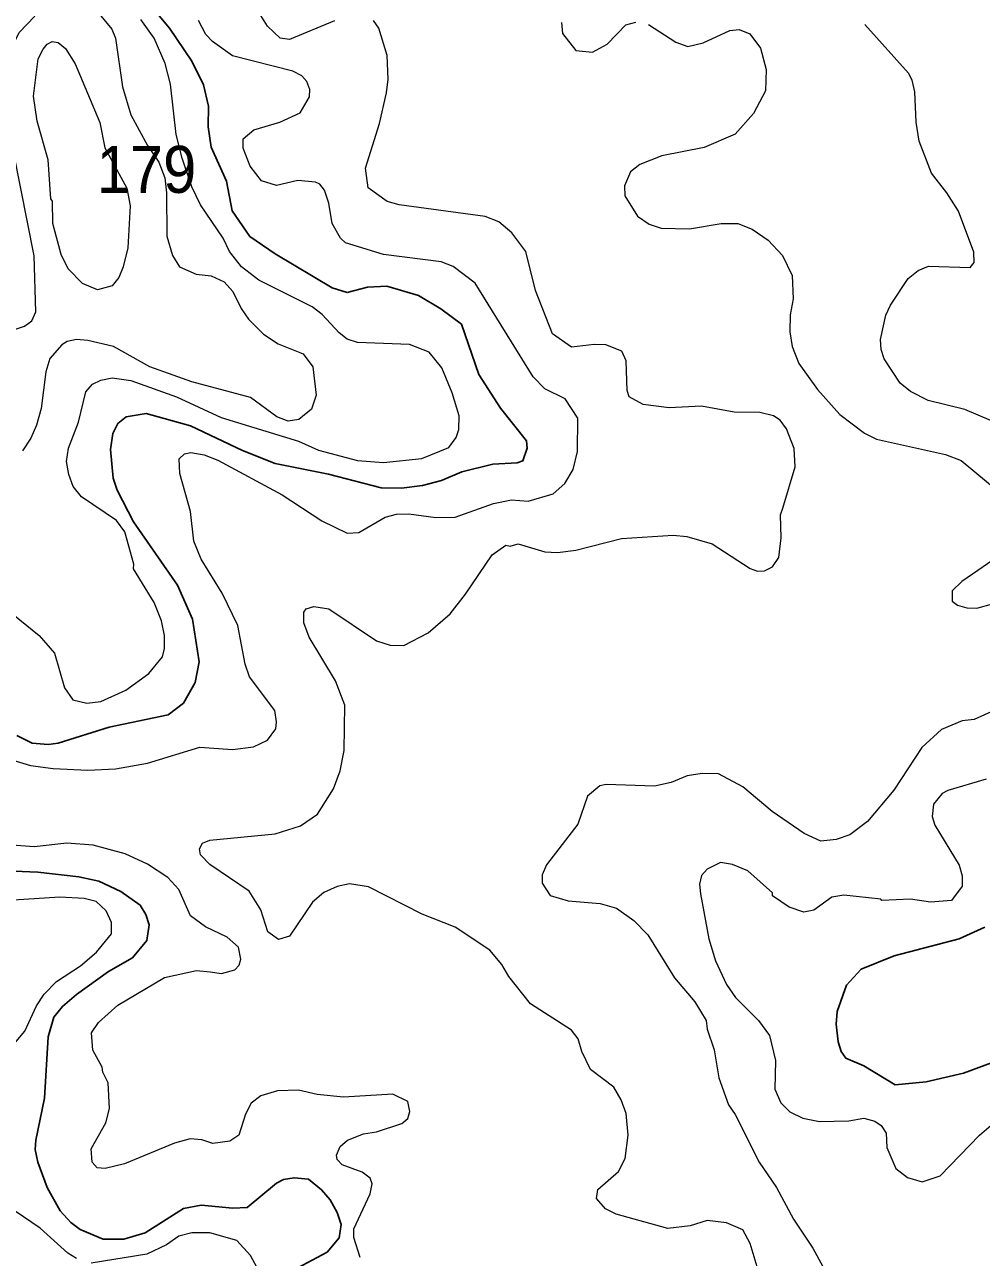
# Model space of a CAD drawing. Extents: x 673.6 to 698.9, y 7012 to 7040.1.
# Drawn here: x 678.254 to 679.882, y 7022.201 to 7024.299 of the extents above; entities that cross this region are included whole.
import ezdxf

# ---------------------------------------------------------------- set-up
doc = ezdxf.new("R2010")
doc.units = 0
doc.header["$LTSCALE"] = 0.032
doc.layers.add('1', color=7, linetype='Continuous', lineweight=25)
doc.layers.add('2', color=7, linetype='Continuous', lineweight=13)
doc.layers.add('21', color=7, linetype='Continuous')

msp = doc.modelspace()

# ---------------------------------------------------------------- linework, layer by layer
at = {"layer": '1'}
for points in [[(678.4717, 7024.3279), (678.5005, 7024.2934), (678.5385, 7024.2372), (678.5587, 7024.1968), (678.567, 7024.1607), (678.5663, 7024.1255), (678.5713, 7024.0909), (678.5974, 7024.0329), (678.6075, 7023.9825), (678.6375, 7023.9388), (678.6803, 7023.9093), (678.7774, 7023.8515), (678.803, 7023.8432), (678.8378, 7023.8522), (678.8704, 7023.8539), (678.9245, 7023.8381), (678.9623, 7023.8155), (678.9978, 7023.7892), (679.0271, 7023.7038), (679.064, 7023.6463), (679.1084, 7023.5911)], [(678.9982, 7023.5381), (678.9637, 7023.5233), (678.931, 7023.5147), (678.8953, 7023.5104), (678.8608, 7023.5111), (678.7714, 7023.5342), (678.6807, 7023.5525), (678.6246, 7023.5746), (678.5362, 7023.6162), (678.4611, 7023.6376), (678.4266, 7023.6318), (678.4127, 7023.6203), (678.4043, 7023.6036), (678.4002, 7023.5762), (678.4049, 7023.5274), (678.4112, 7023.507), (678.4391, 7023.4531), (678.5141, 7023.3451), (678.5399, 7023.2876), (678.5513, 7023.2145), (678.5441, 7023.1796), (678.5243, 7023.1447), (678.4985, 7023.1248), (678.3978, 7023.1033), (678.3112, 7023.0764), (678.2938, 7023.074), (678.2666, 7023.0761), (678.2409, 7023.0893)], [(679.1084, 7023.5911), (679.1093, 7023.5782), (679.1022, 7023.5568), (679.0921, 7023.5532), (679.0511, 7023.5513), (678.9982, 7023.5381)], [(678.1552, 7022.8619), (678.2762, 7022.8569), (678.3464, 7022.8487), (678.3802, 7022.8414), (678.4175, 7022.8237), (678.4505, 7022.8007), (678.4602, 7022.7847), (678.4659, 7022.767), (678.4622, 7022.7405), (678.4374, 7022.711), (678.3967, 7022.6875), (678.3421, 7022.6486), (678.3183, 7022.628), (678.3038, 7022.6102), (678.2943, 7022.5763), (678.2876, 7022.4724), (678.2728, 7022.4009), (678.2721, 7022.385), (678.2765, 7022.3633), (678.2924, 7022.3203), (678.3147, 7022.2802), (678.3325, 7022.2608), (678.3487, 7022.2489), (678.3875, 7022.2324), (678.423, 7022.2324), (678.4591, 7022.243)], [(680.0043, 7022.571), (679.8523, 7022.5149), (679.7884, 7022.4997), (679.736, 7022.4947), (679.6826, 7022.5272), (679.6515, 7022.5401), (679.6436, 7022.5514), (679.6386, 7022.5682), (679.6354, 7022.598), (679.6369, 7022.6199), (679.6527, 7022.6647), (679.6776, 7022.6919), (679.734, 7022.7146), (679.8445, 7022.7434), (679.8882, 7022.7632)], [(678.4591, 7022.243), (678.5243, 7022.2844), (678.5547, 7022.2899), (678.6082, 7022.2851), (678.6328, 7022.2859), (678.6828, 7022.3273)], [(678.6828, 7022.3273), (678.6948, 7022.3336), (678.7125, 7022.3368), (678.7371, 7022.3342), (678.7595, 7022.316), (678.7739, 7022.2993), (678.786, 7022.2777), (678.793, 7022.2571), (678.7896, 7022.2342), (678.7687, 7022.2098), (678.7181, 7022.1828)]]:
    msp.add_lwpolyline(points, dxfattribs=at)
at = {"layer": '2'}
for points in [[(678.3808, 7024.3178), (678.4026, 7024.2918), (678.4084, 7024.276), (678.4205, 7024.1932), (678.4346, 7024.1459), (678.4631, 7024.0936), (678.4824, 7024.0649), (678.4924, 7024.0384), (678.4956, 7024.0132), (678.4959, 7023.9394), (678.5058, 7023.9066), (678.5178, 7023.8869), (678.5457, 7023.8747), (678.5714, 7023.8717), (678.5935, 7023.8613), (678.6083, 7023.8452), (678.6225, 7023.8162), (678.6353, 7023.7982), (678.6603, 7023.7722), (678.6858, 7023.7561), (678.7283, 7023.739), (678.7444, 7023.7167), (678.7504, 7023.6688), (678.7422, 7023.6446), (678.7207, 7023.627), (678.7023, 7023.6246), (678.6832, 7023.632), (678.6383, 7023.6644), (678.5388, 7023.6914), (678.4671, 7023.7169), (678.4054, 7023.7517), (678.3617, 7023.7618), (678.342, 7023.7633), (678.3262, 7023.7598), (678.3175, 7023.7543), (678.2967, 7023.731), (678.2902, 7023.7083), (678.2819, 7023.646), (678.2744, 7023.6176), (678.2647, 7023.5952), (678.2501, 7023.5739)], [(678.7812, 7024.3056), (678.705, 7024.274), (678.6892, 7024.2761), (678.6674, 7024.2968), (678.6558, 7024.3148)], [(677.9185, 7023.492), (677.9447, 7023.4898), (677.9832, 7023.4923), (678.0211, 7023.5044), (678.0427, 7023.526), (678.0646, 7023.5778), (678.1028, 7023.6172), (678.1175, 7023.6455), (678.1242, 7023.6755), (678.1208, 7023.687), (678.1192, 7023.7206), (678.1256, 7023.7519), (678.1401, 7023.7693), (678.1629, 7023.7779), (678.2301, 7023.7783), (678.2536, 7023.7863), (678.2665, 7023.7952), (678.2728, 7023.8106), (678.2704, 7023.9055), (678.2243, 7024.1378), (678.2187, 7024.1952), (678.2259, 7024.2471), (678.2445, 7024.2861), (678.2713, 7024.3139)], [(678.2033, 7023.3202), (678.2789, 7023.2594), (678.3049, 7023.2296), (678.3218, 7023.1704), (678.3361, 7023.1499), (678.36, 7023.1447), (678.3834, 7023.1474), (678.426, 7023.1666), (678.4654, 7023.195), (678.4889, 7023.223), (678.4923, 7023.2375), (678.4923, 7023.2596), (678.4872, 7023.2847), (678.4742, 7023.3155), (678.439, 7023.3733), (678.4396, 7023.3812), (678.4248, 7023.4358), (678.4101, 7023.4551), (678.3508, 7023.4957), (678.3367, 7023.5134), (678.329, 7023.5334), (678.3255, 7023.5559), (678.3287, 7023.5782), (678.3459, 7023.6225), (678.358, 7023.6744), (678.3696, 7023.6874), (678.3834, 7023.6943), (678.4032, 7023.6983), (678.4345, 7023.6936), (678.5123, 7023.6655), (678.5885, 7023.6305), (678.7201, 7023.5903), (678.7544, 7023.575), (678.8205, 7023.5577), (678.865, 7023.5539), (678.9299, 7023.561), (678.9763, 7023.5794), (678.9883, 7023.5964), (678.9928, 7023.6101), (678.9935, 7023.6332), (678.9819, 7023.6725), (678.9639, 7023.7153), (678.9425, 7023.7419), (678.9092, 7023.7551), (678.8203, 7023.7585), (678.803, 7023.7637), (678.7891, 7023.7746), (678.7605, 7023.8059), (678.7434, 7023.819), (678.6524, 7023.8641), (678.6231, 7023.8872), (678.6029, 7023.913), (678.5921, 7023.9358), (678.5533, 7023.9923), (678.5386, 7024.0232), (678.522, 7024.0717), (678.5121, 7024.1123), (678.5022, 7024.1978), (678.493, 7024.2329), (678.4746, 7024.276), (678.4515, 7024.308)], [(678.9834, 7023.8876), (678.9631, 7023.8955), (678.8649, 7023.9078), (678.8001, 7023.9276), (678.7916, 7023.9357), (678.7777, 7023.9607), (678.7718, 7023.9956), (678.7643, 7024.0173), (678.7563, 7024.0276), (678.7491, 7024.0313), (678.7189, 7024.0337), (678.6828, 7024.0255), (678.6571, 7024.0335), (678.6379, 7024.0581), (678.6257, 7024.0889), (678.6258, 7024.1047), (678.6442, 7024.1203), (678.6886, 7024.1334), (678.7227, 7024.1493), (678.7387, 7024.1764), (678.7395, 7024.189), (678.7345, 7024.2023), (678.7256, 7024.212), (678.7103, 7024.2203), (678.6077, 7024.2464), (678.5736, 7024.2703), (678.5625, 7024.2825), (678.55, 7024.3061)], [(678.7913, 7023.0292), (678.798, 7023.0641), (678.7988, 7023.1413), (678.783, 7023.1827), (678.7383, 7023.2569), (678.729, 7023.2814), (678.729, 7023.2993), (678.7332, 7023.3048), (678.7465, 7023.309), (678.7715, 7023.3052), (678.8529, 7023.2503), (678.8764, 7023.243), (678.8994, 7023.2427), (678.941, 7023.2642), (678.9781, 7023.2967), (679.0046, 7023.3297), (679.0497, 7023.3971), (679.0733, 7023.4132), (679.0806, 7023.4118), (679.0938, 7023.4158), (679.1395, 7023.4019), (679.1608, 7023.4011), (679.1921, 7023.405), (679.2701, 7023.4249), (679.3581, 7023.4305), (679.3811, 7023.4282), (679.4241, 7023.4158), (679.4892, 7023.3734), (679.5015, 7023.369), (679.5136, 7023.3698), (679.5267, 7023.3764), (679.5375, 7023.3923), (679.5416, 7023.4257), (679.5404, 7023.4649), (679.5443, 7023.4765), (679.5656, 7023.5464), (679.5638, 7023.5778), (679.5507, 7023.6113), (679.5401, 7023.6258), (679.5286, 7023.6337), (679.5055, 7023.6391), (679.4617, 7023.6394), (679.4061, 7023.6499), (679.3511, 7023.6468), (679.3069, 7023.6526), (679.2828, 7023.6659), (679.2797, 7023.6766), (679.278, 7023.7272), (679.2704, 7023.7436), (679.2434, 7023.7543), (679.2236, 7023.7551), (679.1847, 7023.7504), (679.1524, 7023.7731), (679.1238, 7023.8468), (679.107, 7023.9134), (679.0834, 7023.9448), (679.0612, 7023.9636), (679.0379, 7023.9729), (678.8914, 7023.9923), (678.8709, 7023.9983), (678.839, 7024.0217), (678.8342, 7024.0547), (678.8579, 7024.1307), (678.8702, 7024.183), (678.8727, 7024.2064), (678.8712, 7024.2467), (678.8571, 7024.2934), (678.848, 7024.3065)], [(679.1678, 7024.303), (679.1693, 7024.2841), (679.1924, 7024.2551), (679.2208, 7024.2522), (679.2455, 7024.2659), (679.2771, 7024.2989), (679.2943, 7024.3032)], [(679.3158, 7024.2995), (679.3624, 7024.2692), (679.3828, 7024.2623), (679.4088, 7024.2685), (679.4544, 7024.2895), (679.4702, 7024.2909), (679.4882, 7024.2835), (679.5063, 7024.259), (679.5162, 7024.2227), (679.5152, 7024.1863), (679.4948, 7024.1479), (679.4632, 7024.1127), (679.4105, 7024.0899), (679.3388, 7024.076), (679.3011, 7024.0614), (679.2854, 7024.0485), (679.275, 7024.025), (679.2754, 7024.0078), (679.2974, 7023.9732), (679.3168, 7023.9596), (679.3376, 7023.9527), (679.3858, 7023.9516), (679.4393, 7023.9607), (679.4679, 7023.9607), (679.4921, 7023.9512), (679.5198, 7023.9324), (679.5437, 7023.9061), (679.5603, 7023.8722), (679.5622, 7023.8325), (679.5573, 7023.8053), (679.5565, 7023.7762), (679.5604, 7023.7517), (679.5716, 7023.7226), (679.6037, 7023.6783), (679.6413, 7023.6358), (679.6835, 7023.6041), (679.7038, 7023.5939), (679.8216, 7023.5679), (679.8479, 7023.5573), (679.9341, 7023.4859)], [(679.8998, 7023.625), (679.8544, 7023.6443), (679.7918, 7023.6594), (679.7621, 7023.6748), (679.7441, 7023.6892), (679.7173, 7023.7304), (679.7118, 7023.7465), (679.7109, 7023.7634), (679.7198, 7023.8046), (679.7276, 7023.822), (679.7576, 7023.8674), (679.775, 7023.8809), (679.7924, 7023.8882), (679.8632, 7023.8861), (679.8702, 7023.8943), (679.8695, 7023.9118), (679.8437, 7023.9818), (679.8239, 7024.013), (679.7976, 7024.0463), (679.7768, 7024.1009), (679.7713, 7024.1334), (679.7693, 7024.1849), (679.7649, 7024.2049), (679.7587, 7024.2167), (679.684, 7024.2997)], [(679.1955, 7023.6296), (679.1743, 7023.6621), (679.1395, 7023.6796), (679.1193, 7023.6998), (679.0207, 7023.8595), (678.9834, 7023.8876)], [(678.1551, 7023.0715), (678.2642, 7023.0386), (678.3027, 7023.0332), (678.3616, 7023.0304), (678.4085, 7023.0328), (678.4632, 7023.0425), (678.5524, 7023.0697), (678.6079, 7023.0658), (678.6438, 7023.07), (678.6671, 7023.0813), (678.6814, 7023.101), (678.6828, 7023.1125), (678.6796, 7023.1319), (678.637, 7023.1891), (678.6295, 7023.2107), (678.617, 7023.2764), (678.5902, 7023.3316), (678.5547, 7023.3895), (678.5417, 7023.42), (678.5365, 7023.4708), (678.5184, 7023.5353), (678.517, 7023.5601), (678.5263, 7023.5687), (678.5368, 7023.5711), (678.5594, 7023.5671), (678.583, 7023.5578), (678.6925, 7023.499), (678.7597, 7023.4546), (678.803, 7023.4339), (678.8228, 7023.4349), (678.8678, 7023.4609), (678.8867, 7023.4659), (678.9081, 7023.4667), (678.9538, 7023.4602), (678.9869, 7023.461), (679.0523, 7023.4842), (679.0827, 7023.4906), (679.111, 7023.4882), (679.1538, 7023.5006), (679.1734, 7023.5185), (679.1874, 7023.5419), (679.1949, 7023.5727), (679.1955, 7023.6296)], [(679.9202, 7023.4005), (679.8492, 7023.3513), (679.8329, 7023.3355), (679.8325, 7023.318), (679.8419, 7023.3114), (679.8577, 7023.3065), (679.875, 7023.3063), (679.9038, 7023.3138)], [(679.9053, 7023.1324), (679.8702, 7023.1169), (679.8498, 7023.1141), (679.8144, 7023.0995), (679.7809, 7023.0689), (679.7335, 7022.9961), (679.6885, 7022.9431), (679.6587, 7022.9202), (679.6351, 7022.9126), (679.6094, 7022.9097), (679.5807, 7022.9226), (679.5263, 7022.9603), (679.4765, 7023.002), (679.435, 7023.0239), (679.407, 7023.0246), (679.3815, 7023.0205), (679.3546, 7023.0094), (679.3261, 7023.0031), (679.2438, 7023.0058), (679.2333, 7023.0038), (679.2119, 7022.9864), (679.1954, 7022.9385), (679.142, 7022.8691), (679.135, 7022.852), (679.1351, 7022.8379), (679.1485, 7022.8173), (679.179, 7022.8078), (679.2339, 7022.8035)], [(678.5691, 7022.9111), (678.6804, 7022.9221), (678.7237, 7022.9357), (678.7525, 7022.9553), (678.7799, 7022.9984), (678.7913, 7023.0292)], [(679.8908, 7023.0149), (679.8252, 7022.9958)], [(679.8252, 7022.9958), (679.8159, 7022.9906), (679.801, 7022.9726), (679.7989, 7022.9518), (679.8031, 7022.9366), (679.8447, 7022.8687)], [(679.5078, 7022.1625), (679.4887, 7022.2249), (679.4766, 7022.2479), (679.4487, 7022.26), (679.4155, 7022.2637), (679.387, 7022.2548), (679.3489, 7022.2506), (679.2609, 7022.2748), (679.2427, 7022.2836), (679.2271, 7022.3015), (679.2296, 7022.317), (679.2647, 7022.3474), (679.276, 7022.3697), (679.2813, 7022.4091), (679.2778, 7022.4461), (679.2695, 7022.4695), (679.2571, 7022.4907), (679.2172, 7022.5209), (679.2022, 7022.5516), (679.1963, 7022.5729), (679.1851, 7022.5881), (679.1149, 7022.6329), (679.0779, 7022.6794), (679.0665, 7022.6995), (679.0459, 7022.724), (678.987, 7022.7633), (678.9306, 7022.7852), (678.8395, 7022.8319), (678.8071, 7022.8371), (678.7862, 7022.8322), (678.7635, 7022.8224), (678.7442, 7022.8058), (678.7049, 7022.7477), (678.6861, 7022.7422), (678.6682, 7022.7554), (678.6558, 7022.7929), (678.6364, 7022.8246), (678.5694, 7022.8696), (678.5533, 7022.8863), (678.5514, 7022.8965), (678.5567, 7022.9063), (678.5691, 7022.9111)], [(678.5357, 7022.4032), (678.5093, 7022.3955), (678.4242, 7022.3604), (678.3908, 7022.3525), (678.3773, 7022.3535), (678.3689, 7022.363), (678.3675, 7022.3858), (678.3924, 7022.4302), (678.3986, 7022.4544), (678.3962, 7022.4982), (678.3872, 7022.5162), (678.3862, 7022.5249), (678.3701, 7022.554), (678.3677, 7022.5836), (678.3795, 7022.6011), (678.4127, 7022.6305), (678.492, 7022.6777), (678.5466, 7022.6893), (678.5696, 7022.6869), (678.5889, 7022.6845), (678.6119, 7022.6907), (678.6194, 7022.6983), (678.622, 7022.7085), (678.6179, 7022.7289), (678.5988, 7022.7462), (678.562, 7022.764), (678.5364, 7022.7827), (678.5163, 7022.8271), (678.4975, 7022.8477), (678.4632, 7022.8706), (678.4252, 7022.8881), (678.3707, 7022.903), (678.326, 7022.9063), (678.2701, 7022.8998), (678.2328, 7022.903)], [(679.8447, 7022.8687), (679.8498, 7022.8504), (679.8498, 7022.8327), (679.8319, 7022.8085), (679.7961, 7022.806), (679.7619, 7022.8108), (679.713, 7022.8086), (679.7115, 7022.8109), (679.6486, 7022.8175), (679.628, 7022.8141), (679.5973, 7022.7924), (679.5802, 7022.7889), (679.5553, 7022.7971), (679.5272, 7022.8166), (679.5267, 7022.8218), (679.4847, 7022.8588), (679.459, 7022.87), (679.4384, 7022.8734), (679.4157, 7022.8617), (679.406, 7022.851), (679.4027, 7022.8366), (679.4046, 7022.8202), (679.4185, 7022.7433), (679.4297, 7022.7059), (679.4485, 7022.6654), (679.4641, 7022.6436), (679.5033, 7022.6045), (679.5221, 7022.5789), (679.5319, 7022.5362), (679.5311, 7022.4875), (679.5409, 7022.4644), (679.5563, 7022.449), (679.5787, 7022.4379), (679.607, 7022.4325), (679.657, 7022.4338), (679.6827, 7022.438), (679.7012, 7022.4333), (679.7121, 7022.4259), (679.7206, 7022.4126), (679.7218, 7022.3881), (679.7367, 7022.3522), (679.7569, 7022.3372), (679.7815, 7022.3296), (679.8125, 7022.3398), (679.8794, 7022.4091), (679.9309, 7022.4533)], [(678.2311, 7022.5586), (678.2542, 7022.5862), (678.2741, 7022.6292), (678.2872, 7022.6491), (678.308, 7022.6709), (678.3493, 7022.6976), (678.3765, 7022.7206), (678.4018, 7022.7519), (678.4019, 7022.7711), (678.3925, 7022.7908), (678.3757, 7022.8066), (678.3552, 7022.8118), (678.3138, 7022.8142), (678.2352, 7022.8094)], [(679.2339, 7022.8035), (679.2614, 7022.7953), (679.2908, 7022.7743), (679.3148, 7022.7501), (679.3599, 7022.6767), (679.3945, 7022.6359)], [(679.3945, 7022.6359), (679.4142, 7022.6046), (679.4158, 7022.5898), (679.4274, 7022.5546), (679.4357, 7022.5069), (679.4523, 7022.4608), (679.4636, 7022.4445), (679.5043, 7022.3633), (679.5336, 7022.32), (679.5627, 7022.2665), (679.5955, 7022.2167), (679.6263, 7022.1609)], [(678.825, 7022.201), (678.8146, 7022.235), (678.8145, 7022.2497), (678.8422, 7022.3094), (678.8456, 7022.3266), (678.842, 7022.3361), (678.8287, 7022.3464), (678.7944, 7022.3585), (678.7862, 7022.3679), (678.7849, 7022.3751), (678.7912, 7022.39), (678.8033, 7022.4005), (678.8305, 7022.4115), (678.853, 7022.4151), (678.8963, 7022.4288), (678.9064, 7022.4373), (678.9098, 7022.4494), (678.9063, 7022.4666), (678.8805, 7022.479), (678.7967, 7022.4741), (678.7517, 7022.4782), (678.72, 7022.4856), (678.6842, 7022.4846), (678.6559, 7022.4761), (678.6394, 7022.4639), (678.6299, 7022.445)], [(678.6299, 7022.445), (678.6187, 7022.4092), (678.6034, 7022.3992), (678.5742, 7022.3951), (678.5557, 7022.4011), (678.5357, 7022.4032)], [(678.3422, 7022.1995), (678.3273, 7022.2082), (678.2802, 7022.2511), (678.2238, 7022.2896)], [(678.6499, 7022.1834), (678.6387, 7022.2043), (678.6152, 7022.2301), (678.5692, 7022.2432), (678.5384, 7022.2431), (678.5163, 7022.2371), (678.4953, 7022.2225), (678.4618, 7022.2064), (678.3675, 7022.1914)]]:
    msp.add_lwpolyline(points, dxfattribs=at)
msp.add_lwpolyline([(678.4336, 7023.9908), (678.4295, 7023.9194), (678.4218, 7023.887), (678.4141, 7023.8687), (678.4031, 7023.8546), (678.378, 7023.8481), (678.3524, 7023.8589), (678.3282, 7023.8839), (678.3161, 7023.9079), (678.3017, 7023.9607), (678.3016, 7023.9989), (678.2983, 7024.0026), (678.2941, 7024.069), (678.2751, 7024.1352), (678.2689, 7024.1773), (678.2771, 7024.2408), (678.2857, 7024.2576), (678.2921, 7024.266), (678.3011, 7024.2705), (678.3108, 7024.269), (678.3236, 7024.2585), (678.3402, 7024.2326), (678.3821, 7024.1326), (678.3906, 7024.0893), (678.4281, 7024.0209)], close=True, dxfattribs=at)

# ---------------------------------------------------------------- texts
at = {"layer": '21', "width": 0.95}
msp.add_text('179', height=0.08, dxfattribs=at).set_placement((678.3766, 7024.0129))

doc.saveas('drawing.dxf')
